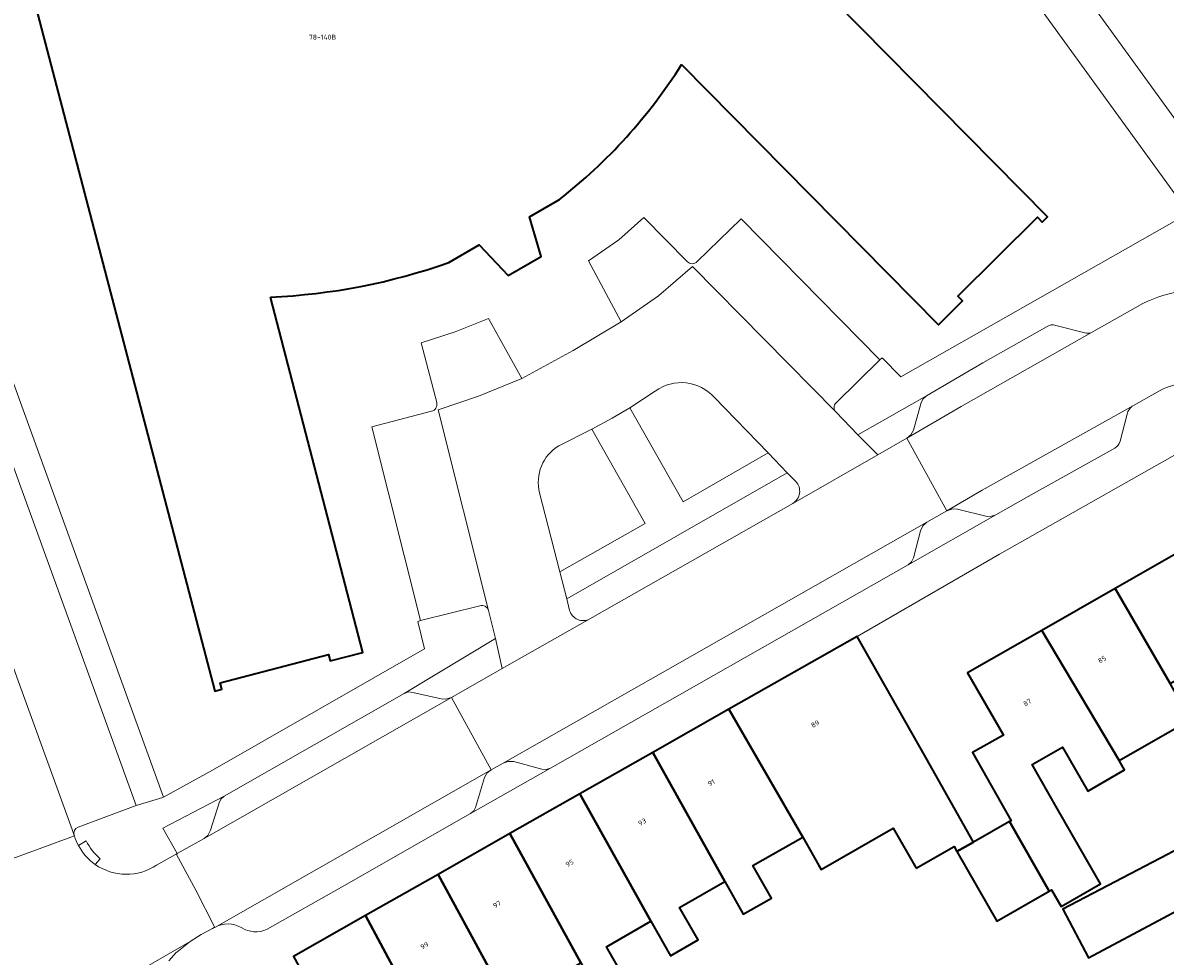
# Model space of a CAD drawing. Header units: metres. Extents: x 197700 to 204338, y 317132 to 325229.
# Tile 270 of 656: x 200096 to 200179, y 319268 to 319335. Entities that reach past the tile are written whole.
import ezdxf
from ezdxf.enums import TextEntityAlignment as Align

# ---------------------------------------------------------------- set-up
doc = ezdxf.new("R2010")
doc.units = ezdxf.units.M
for name, color, linetype, lineweight in [('B-WE-GR-BEPLANTING_CULTUUR_BODEMBEDEKKER-GV', 90, 'Continuous', 18), ('B-WE-OG-BEBOUWING-GV', 7, 'Continuous', 35), ('B-WE-OG-BEBOUWING-T18', 10, 'Continuous', 18), ('B-WE-OG-TERREIN_CULTUURSCHEIDING-GV', 7, 'Continuous', 18), ('B-WE-OG-TERREIN_ERF-GV', 7, 'Continuous', 18), ('B-WE-VH-VERHARDING_ASFALT-GV', 252, 'Continuous', 18), ('B-WE-VH-VERHARDING_BETONSTRAATSTEEN-GV', 252, 'Continuous', 18), ('B-WE-VH-VERHARDING_TEGEL-GV', 252, 'Continuous', 18)]:
    doc.layers.add(name, color=color, linetype=linetype, lineweight=lineweight)
doc.styles.add('NLCS-ISO-M200-T18', font='NLCS-ISO.ttf', dxfattribs={"height": 0.36})

msp = doc.modelspace()

# ---------------------------------------------------------------- linework, layer by layer
at = {"layer": 'B-WE-GR-BEPLANTING_CULTUUR_BODEMBEDEKKER-GV'}
for points in [[(200160.043, 319305.337), (200160.339, 319305.583), (200160.518, 319305.926), (200161.091, 319307.911), (200161.226, 319308.178), (200161.475, 319308.396), (200156.503, 319305.586), (200157.938, 319304.138)], [(200160.142, 319296.165), (200166.49, 319299.784), (200166.179, 319299.677), (200165.863, 319299.661), (200163.708, 319300.18), (200163.369, 319300.214), (200162.94, 319300.071), (200161.496, 319299.238), (200161.197, 319298.984), (200161.034, 319298.634), (200160.522, 319296.659), (200160.388, 319296.378)], [(200130.24, 319290.817), (200123.607, 319286.831), (200123.913, 319286.947), (200124.235, 319286.922), (200126.286, 319286.443), (200126.628, 319286.422), (200127.047, 319286.55), (200130.71, 319288.645)], [(200128.407, 319278.132), (200134.215, 319281.438), (200133.913, 319281.325), (200133.599, 319281.348), (200131.551, 319281.904), (200131.145, 319281.913), (200130.778, 319281.793), (200129.919, 319281.311), (200129.63, 319281.088), (200129.437, 319280.74), (200128.786, 319278.584), (200128.649, 319278.329)], [(200109.113, 319276.33), (200109.384, 319276.547), (200109.586, 319276.943), (200110.199, 319278.922), (200110.328, 319279.183), (200110.572, 319279.406), (200106.131, 319277.082), (200107.155, 319275.242)]]:
    msp.add_lwpolyline(points, close=True, dxfattribs=at)
for points in [[(200152.003, 319302.19), (200151.377, 319302.825), (200135.391, 319293.707)], [(200137.07, 319292.248), (200151.777, 319300.61)], [(200135.391, 319293.707), (200135.603, 319292.855)]]:
    msp.add_lwpolyline(points, dxfattribs=at)
for points in [[(200151.777, 319300.61, 0.477407), (200152.003, 319302.19)], [(200135.603, 319292.855, 0.47972), (200137.07, 319292.248)]]:
    msp.add_lwpolyline(points, format="xyb", dxfattribs=at)
at = {"layer": 'B-WE-OG-BEBOUWING-GV'}
for points in [[(200143.719, 319332.404), (200162.33, 319313.555), (200164.069, 319315.281), (200163.73, 319315.621), (200169.522, 319321.342), (200169.853, 319320.995), (200170.24, 319321.363), (200133.493, 319358.574)], [(200096.645, 319337.593), (200109.881, 319287.008), (200110.398, 319287.142), (200110.277, 319287.607), (200118.131, 319289.667), (200118.252, 319289.203), (200120.604, 319289.816), (200113.926, 319315.558)], [(200126.846, 319318.065), (200129.036, 319319.341), (200131.158, 319317.132), (200133.532, 319318.489), (200132.685, 319321.374), (200134.874, 319322.628)]]:
    msp.add_lwpolyline(points, dxfattribs=at)
for points in [[(200134.874, 319322.628, 0.085531), (200143.719, 319332.404)], [(200113.926, 319315.558, 0.074764), (200126.846, 319318.065)]]:
    msp.add_lwpolyline(points, format="xyb", dxfattribs=at)
for points in [[(200180.28, 319288.218), (200184.638, 319290.668), (200180.718, 319297.64), (200175.134, 319294.446), (200179.132, 319287.573)], [(200179.132, 319287.573), (200175.134, 319294.446), (200169.829, 319291.411), (200175.422, 319281.993), (200180.618, 319284.965)], [(200160.712, 319274.181), (200163.47, 319275.758), (200163.678, 319275.394), (200164.873, 319276.078), (200161.411, 319282.195), (200156.451, 319290.96), (200147.143, 319285.692), (200152.494, 319276.431), (200153.675, 319274.386), (200153.84, 319274.086), (200159.059, 319277.071)], [(200175.422, 319281.993), (200169.829, 319291.411), (200164.443, 319288.329), (200167.04, 319283.818), (200164.804, 319282.553), (200167.596, 319277.619), (200167.494, 319277.561), (200170.351, 319272.519), (200170.531, 319272.622), (200171.223, 319271.411), (200174.076, 319273.043), (200170.949, 319278.511), (200169.127, 319281.696), (200171.332, 319282.958), (200173.154, 319279.772), (200175.82, 319281.297)], [(200147.143, 319285.692), (200141.627, 319282.563), (200146.841, 319273.223), (200148.17, 319270.843), (200150.232, 319272.022), (200148.89, 319274.367), (200152.494, 319276.431)], [(200141.627, 319282.563), (200136.337, 319279.562), (200141.5, 319270.339), (200142.904, 319267.831), (200144.915, 319268.981), (200143.575, 319271.323), (200146.841, 319273.223)], [(200136.423, 319267.337), (200137.769, 319264.896), (200139.689, 319265.993), (200138.264, 319268.487), (200141.5, 319270.339), (200136.337, 319279.562), (200131.268, 319276.686)], [(200188.933, 319266.993), (200188.904, 319267.046), (200195.44, 319270.497), (200192.71, 319275.564), (200188.748, 319273.43), (200187.812, 319275.167), (200185.826, 319278.854), (200178.923, 319275.168), (200171.34, 319271.207), (200173.22, 319267.685), (200178.959, 319270.749), (200180.767, 319271.715), (200181.809, 319269.763), (200182.601, 319270.186), (200185.333, 319265.07), (200185.838, 319265.34)], [(200164.873, 319276.078), (200163.678, 319275.394), (200166.562, 319270.352), (200170.351, 319272.519), (200167.494, 319277.561)], [(200132.704, 319262.016), (200134.436, 319262.988), (200133.067, 319265.431), (200136.423, 319267.337), (200131.268, 319276.686), (200126.07, 319273.736), (200129.716, 319267.018), (200129.833, 319267.085), (200131.258, 319264.594)], [(200120.801, 319270.747), (200125.91, 319261.236), (200126.198, 319261.398), (200128.872, 319256.703), (200130.499, 319257.633), (200127.647, 319262.64), (200128.532, 319263.146), (200127.155, 319265.553), (200129.716, 319267.018), (200126.07, 319273.736)], [(200120.802, 319258.35), (200122.684, 319259.423), (200125.91, 319261.236), (200120.801, 319270.747), (200115.588, 319267.789)]]:
    msp.add_lwpolyline(points, close=True, dxfattribs=at)
at = {"layer": 'B-WE-OG-TERREIN_CULTUURSCHEIDING-GV'}
msp.add_lwpolyline([(200181.553, 319406.42), (200180.423, 319407.474), (200178.245, 319405.891), (200179.273, 319404.476), (200153.042, 319385.423), (200152.018, 319386.833), (200148.413, 319384.214), (200149.642, 319382.543), (200155.796, 319374.519), (200157.912, 319371.672), (200151.695, 319366.798), (200185.901, 319319.597), (200218.032, 319337.86), (200213.479, 319345.87), (200222.347, 319350.91), (200225.015, 319346.216), (200217.278, 319341.818), (200219.162, 319338.503), (200276.702, 319371.209)], dxfattribs=at)
at = {"layer": 'B-WE-OG-TERREIN_ERF-GV'}
for points in [[(200144.843, 319318.126), (200148.046, 319321.235), (200158.097, 319311.022), (200158.25, 319311.15), (200159.606, 319309.78), (200180.487, 319321.632), (200153.336, 319359.098), (200152.918, 319358.823), (200148.471, 319364.96), (200143.29, 319361.225), (200137.404, 319369.324), (200132.082, 319365.434)], [(200133.644, 319358.709), (200133.493, 319358.574), (200170.24, 319321.363), (200169.853, 319320.995), (200169.522, 319321.342), (200163.73, 319315.621), (200164.069, 319315.281), (200162.33, 319313.555), (200143.719, 319332.404)], [(200113.926, 319315.558), (200120.604, 319289.816), (200118.252, 319289.203), (200118.131, 319289.667), (200110.277, 319287.607), (200110.398, 319287.142), (200109.881, 319287.008), (200096.645, 319337.593), (200097.17, 319337.723), (200097.283, 319337.267), (200105.137, 319339.319), (200105.019, 319339.773), (200107.396, 319340.391), (200108.007, 319338.04), (200113.881, 319341.39), (200112.389, 319344.028), (200110.746, 319347.101), (200109.479, 319349.86)], [(200086.315, 319334.24), (200086.254, 319334.219), (200088.116, 319329.061), (200106.16, 319279.333), (200109.727, 319281.29), (200125.091, 319290.067), (200124.595, 319292.057), (200124.802, 319292.115), (200121.263, 319306.162), (200125.591, 319307.281)], [(200134.874, 319322.628), (200132.685, 319321.374), (200133.532, 319318.489), (200131.158, 319317.132), (200129.036, 319319.341), (200126.846, 319318.065)], [(200125.972, 319307.918), (200124.835, 319312.25), (200127.307, 319313.034), (200129.722, 319314), (200132.138, 319309.667), (200135.864, 319311.682), (200139.344, 319313.77), (200136.972, 319318.177), (200139.178, 319319.714), (200140.991, 319321.311), (200144.14, 319318.121)], [(200141.801, 319308.743), (200139.963, 319307.538), (200143.821, 319300.728), (200149.988, 319304.265), (200146.096, 319308.276)], [(200133.431, 319301.377), (200134.9, 319295.646), (200141.082, 319299.165), (200137.222, 319305.988), (200134.829, 319304.791)], [(200182.399, 319305.775), (200166.759, 319296.933), (200156.451, 319290.96), (200161.411, 319282.195), (200164.873, 319276.078), (200167.494, 319277.561), (200167.596, 319277.619), (200164.804, 319282.553), (200167.04, 319283.818), (200164.443, 319288.329), (200169.829, 319291.411), (200175.134, 319294.446), (200180.718, 319297.64)], [(200180.618, 319284.965), (200175.422, 319281.993), (200175.82, 319281.297), (200173.154, 319279.772), (200171.332, 319282.958), (200169.127, 319281.696), (200170.949, 319278.511), (200174.076, 319273.043), (200171.223, 319271.411), (200170.531, 319272.622), (200170.351, 319272.519), (200166.562, 319270.352), (200163.678, 319275.394), (200163.47, 319275.758), (200160.712, 319274.181), (200159.059, 319277.071), (200153.84, 319274.086), (200153.675, 319274.386), (200152.494, 319276.431), (200148.89, 319274.367), (200150.232, 319272.022), (200148.17, 319270.843), (200146.841, 319273.223), (200143.575, 319271.323), (200144.915, 319268.981), (200142.904, 319267.831), (200141.5, 319270.339), (200138.264, 319268.487), (200139.689, 319265.993)]]:
    msp.add_lwpolyline(points, dxfattribs=at)
for points in [[(200143.719, 319332.404, -0.085531), (200134.874, 319322.628)], [(200126.846, 319318.065, -0.074764), (200113.926, 319315.558)], [(200144.14, 319318.121, 0.419597), (200144.843, 319318.126)], [(200146.096, 319308.276, 0.386329), (200141.801, 319308.743)], [(200125.591, 319307.281, 0.417744), (200125.972, 319307.918)], [(200134.829, 319304.791, 0.334246), (200133.431, 319301.377)]]:
    msp.add_lwpolyline(points, format="xyb", dxfattribs=at)
msp.add_lwpolyline([(200195.44, 319270.497), (200197.989, 319265.766), (200200.756, 319260.63), (200203.553, 319255.439), (200197.031, 319251.961), (200194.238, 319257.145), (200191.478, 319262.268), (200188.933, 319266.993), (200185.838, 319265.34), (200185.333, 319265.07), (200182.601, 319270.186), (200181.809, 319269.763), (200180.767, 319271.715), (200178.959, 319270.749), (200173.22, 319267.685), (200171.34, 319271.207), (200178.923, 319275.168), (200185.826, 319278.854), (200187.812, 319275.167), (200188.748, 319273.43), (200192.71, 319275.564)], close=True, dxfattribs=at)
at = {"layer": 'B-WE-VH-VERHARDING_ASFALT-GV'}
for points in [[(200160.043, 319305.337), (200157.938, 319304.138), (200151.777, 319300.61), (200137.07, 319292.248), (200130.71, 319288.645), (200127.047, 319286.55), (200129.919, 319281.311), (200130.778, 319281.793), (200161.496, 319299.238), (200162.94, 319300.071)], [(200117.254, 319274.083), (200129.919, 319281.311), (200127.047, 319286.55), (200109.113, 319276.33), (200107.155, 319275.242), (200107.11, 319275.176), (200108.501, 319272.591), (200109.882, 319269.896)]]:
    msp.add_lwpolyline(points, close=True, dxfattribs=at)
for points in [[(200099.711, 319276.52), (200094.534, 319274.611)], [(200109.846, 319269.876), (200109.882, 319269.896), (200108.501, 319272.591), (200107.11, 319275.176), (200107.155, 319275.242), (200105.666, 319274.41)], [(200092.685, 319266.991), (200087.521, 319264.119), (200087.174, 319263.913), (200034.475, 319233.775), (200034.621, 319233.52), (200037.106, 319229.182), (200037.418, 319228.638), (200090.146, 319258.556), (200092.818, 319260.079), (200093.111, 319260.248), (200108.104, 319268.873), (200108.888, 319269.377), (200109.714, 319269.808), (200109.846, 319269.876)]]:
    msp.add_lwpolyline(points, dxfattribs=at)
for points in [[(200100.002, 319275.822, -0.049842), (200099.711, 319276.52)], [(200101.211, 319274.457, -0.118094), (200100.002, 319275.822)], [(200105.666, 319274.41, -0.310439), (200101.211, 319274.457)]]:
    msp.add_lwpolyline(points, format="xyb", dxfattribs=at)
at = {"layer": 'B-WE-VH-VERHARDING_BETONSTRAATSTEEN-GV'}
for points in [[(200099.98, 319277.156), (200104.194, 319278.718), (200086.233, 319328.172), (200082.017, 319326.655)], [(200075.804, 319325.963), (200075.859, 319325.813), (200076.223, 319324.836), (200084.288, 319302.604), (200084.579, 319301.801), (200087.608, 319293.448), (200088.058, 319292.206), (200088.583, 319290.764), (200093.347, 319277.678), (200093.889, 319276.278), (200094.534, 319274.611), (200099.711, 319276.52), (200099.703, 319276.542), (200099.539, 319276.993), (200081.669, 319326.136), (200081.371, 319326.958)], [(200081.371, 319326.958), (200081.669, 319326.136), (200099.539, 319276.993), (200099.703, 319276.542)], [(200144.14, 319318.121), (200140.991, 319321.311), (200139.178, 319319.714), (200136.972, 319318.177), (200139.344, 319313.77), (200142.053, 319315.655), (200144.497, 319317.769), (200154.89, 319307.232)], [(200154.918, 319307.892), (200158.097, 319311.022), (200148.046, 319321.235), (200144.843, 319318.126)], [(200151.777, 319300.61), (200157.938, 319304.138), (200156.503, 319305.586), (200154.89, 319307.232), (200144.497, 319317.769), (200142.053, 319315.655), (200139.344, 319313.77), (200135.864, 319311.682), (200132.138, 319309.667), (200129.001, 319308.376), (200126.075, 319307.394), (200129.722, 319292.86), (200130.24, 319290.817), (200130.71, 319288.645), (200137.07, 319292.248)], [(200177.158, 319315.097), (200173.438, 319312.98), (200163.976, 319307.631), (200160.043, 319305.337)], [(200132.138, 319309.667), (200129.722, 319314), (200127.307, 319313.034), (200124.835, 319312.25), (200125.972, 319307.918)], [(200170.202, 319313.437), (200165.552, 319310.793), (200161.475, 319308.396)], [(200172.944, 319312.971), (200170.833, 319313.504)], [(200161.475, 319308.396), (200161.226, 319308.178), (200161.091, 319307.911), (200160.518, 319305.926), (200160.339, 319305.583), (200160.043, 319305.337), (200163.976, 319307.631), (200173.438, 319312.98)], [(200129.722, 319292.86), (200126.075, 319307.394), (200129.001, 319308.376), (200132.138, 319309.667)], [(200134.829, 319304.791), (200137.222, 319305.988), (200138.674, 319306.78), (200139.963, 319307.538), (200141.801, 319308.743)], [(200160.043, 319305.337), (200162.94, 319300.071), (200165.504, 319301.565), (200176.467, 319307.701), (200178.198, 319308.672)], [(200146.096, 319308.276), (200149.988, 319304.265), (200151.377, 319302.825), (200152.003, 319302.19)], [(200176.467, 319307.701), (200165.504, 319301.565), (200162.94, 319300.071)], [(200125.591, 319307.281), (200121.263, 319306.162), (200124.802, 319292.115), (200129.104, 319293.194)], [(200175.493, 319305.11), (200176.001, 319307.074)], [(200162.94, 319300.071), (200163.369, 319300.214), (200163.708, 319300.18), (200165.863, 319299.661), (200166.179, 319299.677), (200166.49, 319299.784), (200168.835, 319301.108), (200175.113, 319304.623)], [(200134.9, 319295.646), (200133.431, 319301.377)], [(200135.603, 319292.855), (200135.391, 319293.707), (200134.9, 319295.646)], [(200129.919, 319281.311), (200117.254, 319274.083), (200109.882, 319269.896)], [(200113.675, 319269.754), (200119.079, 319272.818), (200128.407, 319278.132), (200128.649, 319278.329), (200128.786, 319278.584), (200129.437, 319280.74), (200129.63, 319281.088), (200129.919, 319281.311)], [(200100.567, 319276.162), (200100.002, 319275.822)], [(200101.211, 319274.457), (200101.586, 319274.859)], [(200106.544, 319267.476), (200107.098, 319268.063), (200107.126, 319268.09), (200107.368, 319268.302), (200108.104, 319268.873), (200093.111, 319260.248)]]:
    msp.add_lwpolyline(points, dxfattribs=at)
for points in [[(200144.843, 319318.126, -0.419597), (200144.14, 319318.121)], [(200180.103, 319316, 0.084612), (200177.158, 319315.097)], [(200170.833, 319313.504, 0.200857), (200170.202, 319313.437)], [(200173.438, 319312.98, -0.131402), (200172.944, 319312.971)], [(200141.801, 319308.743, -0.386329), (200146.096, 319308.276)], [(200178.198, 319308.672, -0.09215), (200180.032, 319309.323)], [(200125.972, 319307.918, -0.417744), (200125.591, 319307.281)], [(200154.89, 319307.232, -0.421225), (200154.918, 319307.892)], [(200176.001, 319307.074, -0.195833), (200176.467, 319307.701)], [(200175.113, 319304.623, 0.218512), (200175.493, 319305.11)], [(200133.431, 319301.377, -0.334246), (200134.829, 319304.791)], [(200152.003, 319302.19, -0.477407), (200151.777, 319300.61)], [(200129.104, 319293.194, -0.426541), (200129.722, 319292.86)], [(200137.07, 319292.248, -0.47972), (200135.603, 319292.855)], [(200099.703, 319276.542, -0.392066), (200099.98, 319277.156)], [(200101.586, 319274.859, -0.103393), (200100.567, 319276.162)], [(200100.002, 319275.822, 0.118094), (200101.211, 319274.457)], [(200109.882, 319269.896, -0.262076), (200111.809, 319269.877)], [(200111.809, 319269.877, 0.254579), (200113.675, 319269.754)]]:
    msp.add_lwpolyline(points, format="xyb", dxfattribs=at)
for points in [[(200130.778, 319281.793), (200131.145, 319281.913), (200131.551, 319281.904), (200133.599, 319281.348), (200133.913, 319281.325), (200134.215, 319281.438), (200160.142, 319296.165), (200160.388, 319296.378), (200160.522, 319296.659), (200161.034, 319298.634), (200161.197, 319298.984), (200161.496, 319299.238)], [(200110.572, 319279.406), (200110.328, 319279.183), (200110.199, 319278.922), (200109.586, 319276.943), (200109.384, 319276.547), (200109.113, 319276.33), (200127.047, 319286.55), (200126.628, 319286.422), (200126.286, 319286.443), (200124.235, 319286.922), (200123.913, 319286.947), (200123.607, 319286.831)]]:
    msp.add_lwpolyline(points, close=True, dxfattribs=at)
at = {"layer": 'B-WE-VH-VERHARDING_TEGEL-GV'}
for points in [[(200185.901, 319319.597), (200151.695, 319366.798)], [(200153.336, 319359.098), (200180.487, 319321.632)], [(200082.017, 319326.655), (200086.233, 319328.172), (200104.194, 319278.718), (200106.121, 319279.302), (200106.16, 319279.333), (200088.116, 319329.061), (200086.254, 319334.219), (200085.723, 319334.037), (200085.934, 319333.419), (200084.534, 319332.905), (200084.291, 319333.512), (200080.556, 319332.143)], [(200184.144, 319316.058), (200184.575, 319316.301), (200183.167, 319318.137), (200180.487, 319321.632), (200159.606, 319309.78), (200158.25, 319311.15), (200158.097, 319311.022)], [(200173.438, 319312.98), (200177.158, 319315.097)], [(200154.89, 319307.232), (200156.503, 319305.586), (200161.475, 319308.396), (200165.552, 319310.793), (200170.202, 319313.437)], [(200170.833, 319313.504), (200172.944, 319312.971)], [(200158.097, 319311.022), (200154.918, 319307.892)], [(200178.198, 319308.672), (200176.467, 319307.701)], [(200176.001, 319307.074), (200175.493, 319305.11)], [(200115.588, 319267.789), (200120.801, 319270.747), (200126.07, 319273.736), (200131.268, 319276.686), (200136.337, 319279.562), (200141.627, 319282.563), (200147.143, 319285.692), (200156.451, 319290.96), (200166.759, 319296.933), (200182.399, 319305.775)], [(200175.113, 319304.623), (200168.835, 319301.108), (200166.49, 319299.784)], [(200166.49, 319299.784), (200160.142, 319296.165), (200134.215, 319281.438), (200128.407, 319278.132), (200119.079, 319272.818), (200113.675, 319269.754)], [(200129.104, 319293.194), (200124.802, 319292.115), (200124.595, 319292.057), (200125.091, 319290.067), (200109.727, 319281.29), (200106.16, 319279.333), (200106.121, 319279.302), (200104.194, 319278.718), (200099.98, 319277.156)], [(200105.666, 319274.41), (200107.155, 319275.242), (200106.131, 319277.082), (200110.572, 319279.406), (200123.607, 319286.831), (200130.24, 319290.817), (200129.722, 319292.86)], [(200099.703, 319276.542), (200099.711, 319276.52)], [(200100.002, 319275.822), (200100.567, 319276.162)], [(200101.586, 319274.859), (200101.211, 319274.457)], [(200109.882, 319269.896), (200109.846, 319269.876), (200109.714, 319269.808), (200108.888, 319269.377), (200108.104, 319268.873), (200107.368, 319268.302), (200107.126, 319268.09), (200107.098, 319268.063), (200106.544, 319267.476)]]:
    msp.add_lwpolyline(points, dxfattribs=at)
for points in [[(200177.158, 319315.097, -0.084612), (200180.103, 319316)], [(200170.202, 319313.437, -0.200857), (200170.833, 319313.504)], [(200172.944, 319312.971, 0.131402), (200173.438, 319312.98)], [(200180.032, 319309.323, 0.09215), (200178.198, 319308.672)], [(200154.918, 319307.892, 0.421225), (200154.89, 319307.232)], [(200176.467, 319307.701, 0.195833), (200176.001, 319307.074)], [(200175.493, 319305.11, -0.218512), (200175.113, 319304.623)], [(200129.722, 319292.86, 0.426541), (200129.104, 319293.194)], [(200099.98, 319277.156, 0.392066), (200099.703, 319276.542)], [(200099.711, 319276.52, 0.049842), (200100.002, 319275.822)], [(200100.567, 319276.162, 0.103393), (200101.586, 319274.859)], [(200101.211, 319274.457, 0.310439), (200105.666, 319274.41)], [(200111.809, 319269.877, 0.262076), (200109.882, 319269.896)], [(200113.675, 319269.754, -0.254579), (200111.809, 319269.877)]]:
    msp.add_lwpolyline(points, format="xyb", dxfattribs=at)
msp.add_lwpolyline([(200134.9, 319295.646), (200135.391, 319293.707), (200151.377, 319302.825), (200149.988, 319304.265), (200143.821, 319300.728), (200139.963, 319307.538), (200138.674, 319306.78), (200137.222, 319305.988), (200141.082, 319299.165)], close=True, dxfattribs=at)

# ---------------------------------------------------------------- texts
at = {"layer": 'B-WE-OG-BEBOUWING-T18', "style": 'NLCS-ISO-M200-T18'}
msp.add_text('78-140B', height=0.36, dxfattribs=at).set_placement((200117.694, 319334.383), align=Align.MIDDLE)
for s, rotation, p in [('85', 29.7, (200174.199, 319289.303)), ('87', 29.7, (200168.774, 319286.199)), ('89', 29.5, (200153.4, 319284.637)), ('91', 29.5, (200145.875, 319280.374)), ('93', 29.5, (200140.86, 319277.529)), ('95', 29.5, (200135.601, 319274.545)), ('97', 29.5, (200130.342, 319271.561)), ('99', 29.5, (200125.083, 319268.577))]:
    msp.add_text(s, height=0.36, rotation=rotation, dxfattribs=at).set_placement(p, align=Align.MIDDLE)

doc.saveas('drawing.dxf')
